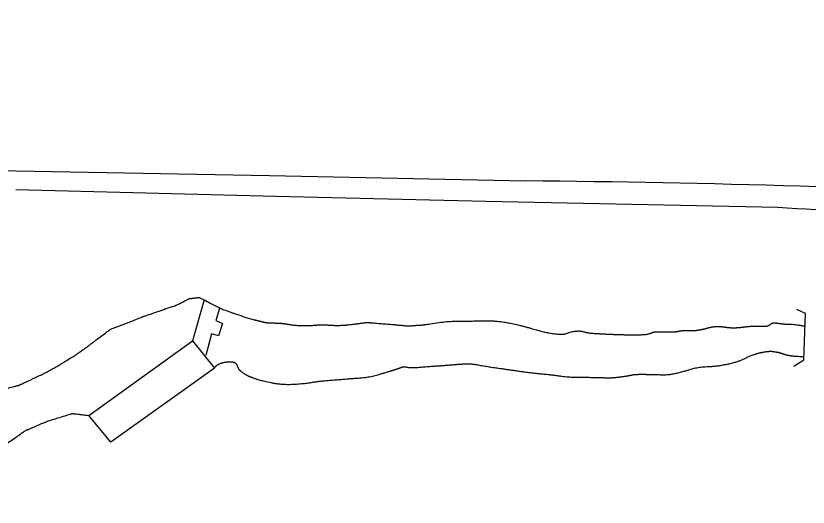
# Model space of a CAD drawing. Extents: x 325899 to 363134, y 7578590 to 7592502.
# Drawn here: x 341423.8 to 341572.4, y 7589409.7 to 7589501.9 of the extents above; entities that cross this region are included whole.
import ezdxf

# ---------------------------------------------------------------- set-up
doc = ezdxf.new("R2010")
doc.units = 0
doc.layers.add('EDIFEXISTENT', color=7, linetype='Continuous')
doc.layers.add('EDIFOBRAEXIS', color=7, linetype='Continuous')

msp = doc.modelspace()

# ---------------------------------------------------------------- linework, layer by layer
at = {"layer": 'EDIFEXISTENT'}
for p, q in [((341459.12, 7589448.63), (341456.95, 7589440.9)), ((341461.98, 7589446.97), (341461.32, 7589444.71)), ((341571.87, 7589446.03), (341570.23, 7589446.81)), ((341571.58, 7589437.34), (341571.87, 7589446.03)), ((341461.32, 7589444.71), (341462.54, 7589444.13)), ((341462.54, 7589444.13), (341461.83, 7589441.82)), ((341460.49, 7589442.2), (341459.41, 7589438.18)), ((341461.83, 7589441.82), (341460.49, 7589442.2)), ((341437.48, 7589426.89), (341456.95, 7589440.9)), ((341456.95, 7589440.9), (341461.08, 7589435.79)), ((341569.68, 7589436.14), (341571.58, 7589437.34)), ((341461.08, 7589435.79), (341441.64, 7589421.88)), ((341441.64, 7589421.88), (341437.48, 7589426.89))]:
    msp.add_line(p, q, dxfattribs=at)
at = {"layer": 'EDIFOBRAEXIS'}
for points in [[(341410.21, 7589473.07), (341471.39, 7589471.91), (341519.39, 7589470.91)], [(341423.82, 7589469.29), (341472.57, 7589468.06), (341511.95, 7589467.1), (341566.68, 7589466)], [(341458.18, 7589449.06), (341459.12, 7589448.63)]]:
    msp.add_lwpolyline(points, dxfattribs=at)
for centre, radius, start, end in [((341496.46, 7586913.9), 2557.12, 87.17717, 89.48616), ((341616.47, 7590188.7), 724.41, 266.05862, 270.58506)]:
    msp.add_arc(centre, radius, start, end, dxfattribs=at)
for points in [[(341259.39, 7589501.91), (341260.76, 7589500.02), (341260.76, 7589500.02), (341262.3, 7589498.38), (341262.3, 7589498.38), (341264.97, 7589496.47), (341264.97, 7589496.47), (341264.97, 7589496.47), (341268.94, 7589492.69), (341268.94, 7589492.69), (341271.12, 7589490.21), (341271.12, 7589490.21), (341273.75, 7589488.57), (341273.75, 7589488.57), (341273.75, 7589488.57), (341273.75, 7589488.57), (341275.7, 7589487.06), (341275.7, 7589487.06), (341280.23, 7589484.74), (341280.23, 7589484.74), (341284.59, 7589481.76), (341284.59, 7589481.76), (341284.59, 7589481.76), (341287.99, 7589478.4), (341287.99, 7589478.4), (341292.37, 7589474.03), (341292.37, 7589474.03), (341295.79, 7589471.1), (341295.79, 7589471.1), (341300.55, 7589468.13), (341300.55, 7589468.13), (341300.55, 7589468.13), (341300.55, 7589468.13), (341304.66, 7589464.09), (341304.66, 7589464.09), (341307.63, 7589458.93), (341307.63, 7589458.93), (341309.05, 7589456.48), (341309.05, 7589456.48), (341310.8, 7589453.62), (341310.8, 7589453.62), (341311.85, 7589449.63), (341312.03, 7589446.59), (341312.03, 7589446.59), (341312.29, 7589440.84), (341312.29, 7589440.84), (341313.79, 7589436.03), (341313.79, 7589436.03), (341313.79, 7589436.03), (341317.6, 7589431.63), (341317.6, 7589431.63), (341317.6, 7589431.63), (341320.41, 7589428.52), (341320.41, 7589428.52), (341322.94, 7589427.21), (341322.94, 7589427.21), (341327.96, 7589424.46), (341331.38, 7589423.07), (341331.38, 7589423.07), (341331.38, 7589423.07), (341332.9, 7589422.32), (341335.4, 7589421.01), (341335.4, 7589421.01), (341335.4, 7589421.01), (341335.4, 7589421.01), (341339.43, 7589419.45), (341342.09, 7589418.59), (341342.09, 7589418.59), (341346.62, 7589417.49), (341346.62, 7589417.49), (341346.62, 7589417.49), (341346.62, 7589417.49), (341351.27, 7589415.77), (341351.27, 7589415.77), (341351.27, 7589415.77), (341355.12, 7589414.72), (341355.12, 7589414.72), (341355.12, 7589414.72), (341360.49, 7589413.49), (341360.49, 7589413.49), (341360.49, 7589413.49), (341368.89, 7589411.48), (341368.89, 7589411.48), (341368.89, 7589411.48), (341373.9, 7589410), (341373.9, 7589410), (341373.9, 7589410), (341373.9, 7589410), (341379.9, 7589409.58), (341386.33, 7589410.09), (341386.33, 7589410.09), (341386.33, 7589410.09), (341386.33, 7589410.09), (341392.45, 7589411.35), (341392.45, 7589411.35), (341392.45, 7589411.35), (341392.45, 7589411.35), (341400.07, 7589413.35), (341400.07, 7589413.35), (341400.07, 7589413.35), (341400.07, 7589413.35), (341405.73, 7589415.04), (341405.73, 7589415.04), (341409.03, 7589415.68), (341409.03, 7589415.68), (341414.04, 7589416.9), (341416.85, 7589417.99), (341416.85, 7589417.99), (341422.47, 7589421.86), (341422.47, 7589421.86), (341422.47, 7589421.86), (341425.62, 7589424.06), (341425.62, 7589424.06), (341425.62, 7589424.06), (341429.76, 7589425.83), (341429.76, 7589425.83), (341429.76, 7589425.83), (341434.44, 7589427.26), (341434.44, 7589427.26), (341434.44, 7589427.26), (341437.48, 7589426.89)], [(341274.39, 7589501.91), (341276.14, 7589500.21), (341276.14, 7589500.21), (341276.14, 7589500.21), (341280.29, 7589497.87), (341280.29, 7589497.87), (341280.29, 7589497.87), (341283.31, 7589496.55), (341285.96, 7589494.83), (341285.96, 7589494.83), (341285.96, 7589494.83), (341285.96, 7589494.83), (341289.4, 7589492), (341289.4, 7589492), (341289.4, 7589492), (341292.42, 7589488.51), (341292.42, 7589488.51), (341292.42, 7589488.51), (341294.73, 7589485.06), (341296.27, 7589483.7), (341299.01, 7589480.76), (341301.58, 7589477.34), (341301.58, 7589477.34), (341301.58, 7589477.34), (341305.33, 7589473.55), (341305.33, 7589473.55), (341309.07, 7589469.96), (341309.07, 7589469.96), (341309.07, 7589469.96), (341309.07, 7589469.96), (341313.75, 7589466.06), (341313.75, 7589466.06), (341313.75, 7589466.06), (341316.04, 7589462.87), (341316.04, 7589462.87), (341318.56, 7589458.42), (341318.56, 7589458.42), (341318.56, 7589458.42), (341321.65, 7589452.72), (341321.65, 7589452.72), (341323.53, 7589449.12), (341323.53, 7589449.12), (341326.73, 7589443.07), (341326.73, 7589443.07), (341327.67, 7589441.04), (341327.67, 7589441.04), (341331.96, 7589434.28), (341331.96, 7589434.28), (341331.96, 7589434.28), (341336.17, 7589429.42), (341336.17, 7589429.42), (341341.07, 7589425.15), (341341.07, 7589425.15), (341345.53, 7589422.42), (341345.53, 7589422.42), (341350.45, 7589419.53), (341350.45, 7589419.53), (341354.46, 7589417.99), (341354.46, 7589417.99), (341354.46, 7589417.99), (341354.46, 7589417.99), (341362.85, 7589417.19), (341362.85, 7589417.19), (341362.85, 7589417.19), (341370.65, 7589416.53), (341370.65, 7589416.53), (341378.12, 7589417.14), (341386.43, 7589418.47), (341394.49, 7589420.66), (341394.49, 7589420.66), (341399.93, 7589422.56), (341399.93, 7589422.56), (341399.93, 7589422.56), (341405.63, 7589424.98), (341409.51, 7589426.48), (341409.51, 7589426.48), (341415.05, 7589428.74), (341415.05, 7589428.74), (341415.05, 7589428.74), (341419.84, 7589431.41), (341424.24, 7589432.52), (341424.24, 7589432.52), (341424.24, 7589432.52), (341424.24, 7589432.52), (341424.24, 7589432.52), (341429.94, 7589435.12), (341435.08, 7589438.27), (341435.08, 7589438.27), (341437.34, 7589439.9), (341437.34, 7589439.9), (341437.34, 7589439.9), (341441.54, 7589443.06), (341441.54, 7589443.06), (341441.54, 7589443.06), (341447.74, 7589445.48), (341447.74, 7589445.48), (341453.92, 7589447.59), (341453.92, 7589447.59), (341453.92, 7589447.59), (341456.37, 7589448.83), (341456.37, 7589448.83), (341458.18, 7589449.06)], [(341459.12, 7589448.63), (341461.98, 7589446.97), (341465.4, 7589445.86), (341466.59, 7589445.4), (341468.75, 7589444.8), (341469.86, 7589444.54), (341470.75, 7589444.29), (341473.03, 7589444.24), (341474.22, 7589444.14), (341476.1, 7589443.79), (341478.96, 7589443.74), (341480.18, 7589443.9), (341482.58, 7589443.88), (341484.46, 7589443.75), (341487.63, 7589444.08), (341488.92, 7589444.26), (341489.75, 7589444.37), (341492.85, 7589444.09), (341495.56, 7589443.89), (341497.41, 7589443.67), (341499.13, 7589443.85), (341499.81, 7589443.82), (341504.83, 7589444.61), (341508.76, 7589444.59), (341511.47, 7589444.7), (341514.91, 7589444.58), (341519.53, 7589443.54), (341522.34, 7589442.66), (341524.42, 7589442.26), (341526.4, 7589442.11), (341526.85, 7589442.23), (341528.27, 7589442.69), (341529.76, 7589442.8), (341531.03, 7589442.37), (341533.77, 7589442.22), (341535.69, 7589442.12), (341537.04, 7589442.09), (341539.27, 7589442), (341542.13, 7589442.08), (341542.92, 7589442.36), (341543.52, 7589442.64), (341546.31, 7589442.59), (341547.58, 7589442.59), (341548.72, 7589442.87), (341550.87, 7589442.82), (341551.63, 7589442.9), (341552.87, 7589443.13), (341554.52, 7589443.59), (341556.24, 7589443.59), (341557.69, 7589443.34), (341559.61, 7589443.39), (341561.28, 7589443.65), (341563.41, 7589443.67), (341564.78, 7589443.6), (341565.72, 7589444.34), (341566.71, 7589444.21), (341568.1, 7589444.03), (341569.14, 7589444.09), (341571.82, 7589443.68)], [(341461.08, 7589435.79), (341461.36, 7589436.37), (341462.96, 7589436.96), (341465.01, 7589437.01), (341465.52, 7589435.64), (341466.1, 7589435.11), (341467.09, 7589434.43), (341468.05, 7589434.05), (341469.35, 7589433.57), (341472.18, 7589432.92), (341474.62, 7589432.67), (341478.34, 7589432.92), (341480.55, 7589433.33), (341483.86, 7589433.59), (341486.57, 7589433.82), (341489.89, 7589434.05), (341492.45, 7589434.74), (341495.82, 7589435.78), (341496.53, 7589436.14), (341497.85, 7589435.79), (341501.8, 7589436.15), (341504.16, 7589436.28), (341506.92, 7589436.53), (341509.27, 7589436.64), (341511.96, 7589436.11), (341515.13, 7589435.66), (341517.59, 7589435.3), (341521.95, 7589434.73), (341523.97, 7589434.58), (341527.34, 7589434.08), (341530.31, 7589434.08), (341533.1, 7589434.01), (341535.43, 7589433.96), (341536.54, 7589434.06), (341538.87, 7589434.37), (341539.94, 7589434.65), (341543.71, 7589434.58), (341546.24, 7589434.48), (341549.59, 7589435.32), (341551.82, 7589436.01), (341555.11, 7589436.11), (341558.4, 7589436.78), (341559.92, 7589437.31), (341561.57, 7589438.12), (341563.24, 7589438.68), (341565.19, 7589438.99), (341566.08, 7589438.86), (341567.12, 7589438.69), (341568.23, 7589438.26), (341569.65, 7589438.01), (341571.6, 7589437.96)]]:
    msp.add_open_spline(points, degree=2, dxfattribs=at)

doc.saveas('drawing.dxf')
